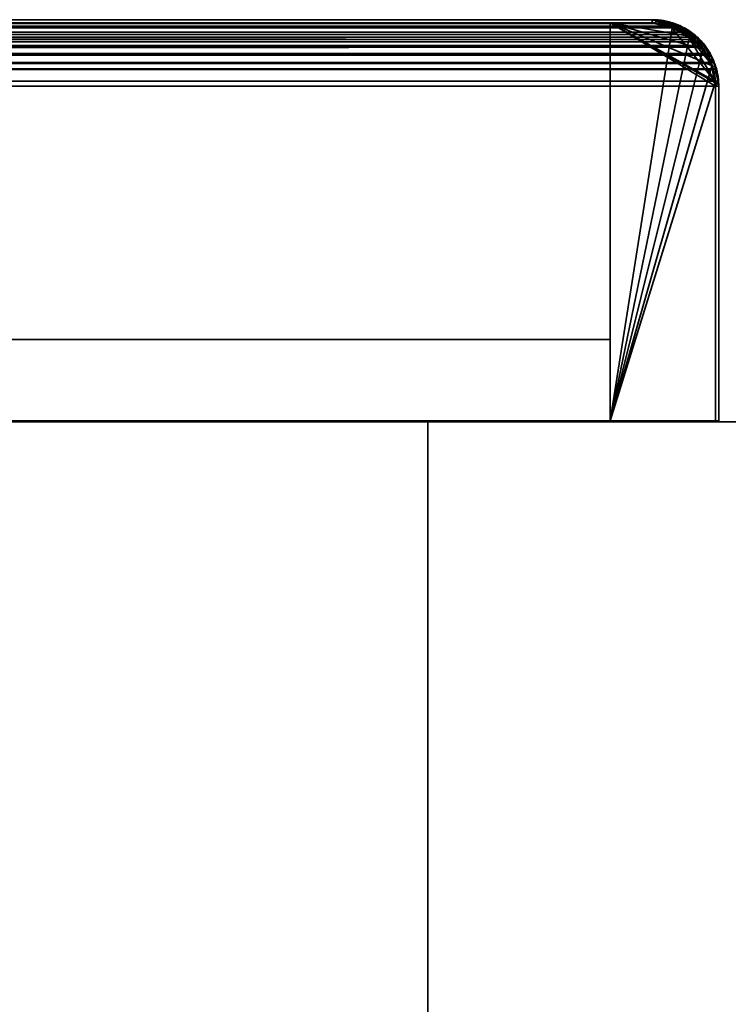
# Model space of a CAD drawing. Header units: millimetres. Extents: x -508 to 6708, y -115 to 193.
# Tile 1045 of 1056: x 3438 to 3472, y 147 to 193. Entities that reach past the tile are written whole.
import ezdxf

# ---------------------------------------------------------------- set-up
doc = ezdxf.new("R2010")
doc.units = ezdxf.units.MM
doc.layers.add('151', color=7, linetype='Continuous', true_color=0xffffff)

# ---------------------------------------------------------------- blocks, each defined once
blk = doc.blocks.new('UG_SURFACE_003')
at = {"layer": '151', "color": 252, "linetype": 'Continuous', "lineweight": 35}
for points in [[(2392.5, 174.4, 2215.25), (3607.5, 174.4, 2215.25), (3457.5, 174.4, 2065.25), (2542.5, 174.4, 2065.25)], [(3607.5, -10, 2215.25), (3607.5, 174.4, 2215.25), (2392.5, 174.4, 2215.25), (2392.5, -10, 2215.25)], [(2542.5, -10, 2065.25), (2542.5, 174.4, 2065.25), (3457.5, 174.4, 2065.25), (3457.5, -10, 2065.25)], [(3457.5, -10, -7.75), (3457.5, 174.4, -7.75), (3607.5, 174.4, -7.75), (3607.5, -10, -7.75)], [(3457.5, -10, 2065.25), (3457.5, 174.4, 2065.25), (3457.5, 174.4, -7.75), (3457.5, -10, -7.75)], [(3607.5, 174.4, 2215.25), (3607.5, 174.4, -7.75), (3457.5, 174.4, -7.75), (3457.5, 174.4, 2065.25)]]:
    blk.add_3dface(points, dxfattribs=at)
blk = doc.blocks.new('UG_SURFACE_244')
at = {"layer": '151', "color": 7, "linetype": 'Continuous', "lineweight": 35}
for points in [[(2530.12, 192.878, 2077.13), (3469.88, 192.864, 2077.13), (3469.208, 193.267, 2076.458)], [(2530.422, 193.108, 2076.828), (2530.12, 192.878, 2077.13), (3469.208, 193.267, 2076.458)], [(2530.422, 193.108, 2076.828), (3469.208, 193.267, 2076.458), (3469.057, 193.293, 2076.308)], [(3469.057, 193.293, 2076.308), (2530.95, 193.234, 2076.3), (2530.422, 193.108, 2076.828)], [(2530.752, 193.037, 2076.499), (2531.85, 193.3, 2075.4), (3468.15, 193.3, 2075.4)], [(3468.15, 193.3, 2075.4), (3469.157, 193.126, 2076.407), (2530.752, 193.037, 2076.499)], [(2530.95, 193.234, 2076.3), (3469.057, 193.293, 2076.308), (3468.15, 193.45, 2075.4)], [(3468.15, 193.45, 2075.4), (2531.85, 193.45, 2075.4), (2530.95, 193.234, 2076.3)], [(3468.15, 193.45, 2075.4), (3414.15, 193.45, 2021.4), (2585.85, 193.45, 2021.4), (2531.85, 193.45, 2075.4)], [(3468.15, 193.3, 2075.4), (2531.85, 193.3, 2075.4), (2585.85, 193.3, 2021.4), (3414.15, 193.3, 2021.4)], [(3468.15, 193.3, 2075.4), (3414.15, 193.3, 2021.4), (3414.15, 193.45, 2021.4), (3468.15, 193.45, 2075.4)], [(3469.157, 193.126, 2076.407), (3468.15, 193.3, 2075.4), (3468.15, 193.45, 2075.4), (3469.057, 193.293, 2076.308)], [(3469.057, 193.293, 2076.308), (3469.208, 193.267, 2076.458), (3469.157, 193.126, 2076.407)], [(3469.25, 193.07, 2076.5), (3469.157, 193.126, 2076.407), (3469.208, 193.267, 2076.458)], [(3469.208, 193.267, 2076.458), (3469.88, 192.864, 2077.13), (3470.17, 192.518, 2077.42), (3469.25, 193.07, 2076.5)], [(3469.88, 192.864, 2077.13), (2530.12, 192.878, 2077.13), (2529.529, 192.43, 2077.721)], [(2529.529, 192.43, 2077.721), (3470.272, 192.628, 2077.522), (3469.88, 192.864, 2077.13)], [(3470.262, 192.403, 2077.512), (2529.735, 192.4, 2077.515), (2530.49, 192.974, 2076.76)], [(3470.17, 192.518, 2077.42), (2530.49, 192.974, 2076.76), (2530.752, 193.037, 2076.499)], [(3470.17, 192.518, 2077.42), (3470.262, 192.403, 2077.512), (2530.49, 192.974, 2076.76)], [(3469.157, 193.126, 2076.407), (3469.25, 193.07, 2076.5), (2530.752, 193.037, 2076.499)], [(2530.752, 193.037, 2076.499), (3469.25, 193.07, 2076.5), (3470.17, 192.518, 2077.42)], [(3469.88, 192.864, 2077.13), (3470.272, 192.628, 2077.522), (3470.17, 192.518, 2077.42)], [(3470.587, 192.233, 2077.837), (2529.407, 192.249, 2077.843), (2529.011, 191.664, 2078.239)], [(2529.011, 191.664, 2078.239), (3470.894, 191.847, 2078.144), (3470.587, 192.233, 2077.837)], [(2529.146, 191.599, 2078.104), (2529.64, 192.329, 2077.61), (3470.763, 191.773, 2078.013)], [(2529.529, 192.43, 2077.721), (2529.407, 192.249, 2077.843), (3470.587, 192.233, 2077.837)], [(2529.529, 192.43, 2077.721), (3470.587, 192.233, 2077.837), (3470.272, 192.628, 2077.522)], [(3470.763, 191.773, 2078.013), (2529.64, 192.329, 2077.61), (2529.735, 192.4, 2077.515)], [(2529.735, 192.4, 2077.515), (3470.262, 192.403, 2077.512), (3470.763, 191.773, 2078.013)], [(3470.262, 192.403, 2077.512), (3470.17, 192.518, 2077.42), (3470.272, 192.628, 2077.522), (3470.587, 192.233, 2077.837)], [(3470.587, 192.233, 2077.837), (3470.894, 191.847, 2078.144), (3470.763, 191.773, 2078.013), (3470.262, 192.403, 2077.512)], [(2528.933, 191.429, 2078.317), (3471.067, 191.425, 2078.317), (3470.894, 191.847, 2078.144)], [(2529.011, 191.664, 2078.239), (2528.933, 191.429, 2078.317), (3470.894, 191.847, 2078.144)], [(3470.763, 191.773, 2078.013), (2529.077, 191.391, 2078.173), (2529.146, 191.599, 2078.104)], [(3470.763, 191.773, 2078.013), (3470.922, 191.387, 2078.172), (2529.077, 191.391, 2078.173)], [(3470.922, 191.387, 2078.172), (3470.763, 191.773, 2078.013), (3470.894, 191.847, 2078.144), (3471.067, 191.425, 2078.317)], [(3471.067, 191.425, 2078.317), (2528.933, 191.429, 2078.317), (2528.758, 190.9, 2078.492)], [(2528.758, 190.9, 2078.492), (3471.19, 191.124, 2078.44), (3471.067, 191.425, 2078.317)], [(2528.905, 190.871, 2078.345), (2529.077, 191.391, 2078.173), (3470.922, 191.387, 2078.172)], [(3470.922, 191.387, 2078.172), (3471.045, 191.085, 2078.295), (2528.905, 190.871, 2078.345)], [(3471.067, 191.425, 2078.317), (3471.19, 191.124, 2078.44), (3471.045, 191.085, 2078.295), (3470.922, 191.387, 2078.172)], [(2528.758, 190.9, 2078.492), (2528.724, 190.548, 2078.526), (3471.267, 190.544, 2078.517)], [(2528.758, 190.9, 2078.492), (3471.267, 190.544, 2078.517), (3471.19, 191.124, 2078.44)], [(3471.15, 190.3, 2078.4), (2528.85, 190.3, 2078.4), (2528.905, 190.871, 2078.345)], [(3471.045, 191.085, 2078.295), (3471.15, 190.3, 2078.4), (2528.905, 190.871, 2078.345)], [(3471.15, 190.3, 2078.4), (3471.045, 191.085, 2078.295), (3471.19, 191.124, 2078.44), (3471.267, 190.544, 2078.517)], [(3471.267, 190.544, 2078.517), (2528.724, 190.548, 2078.526), (2528.7, 190.3, 2078.55)], [(2528.7, 190.3, 2078.55), (3471.3, 190.3, 2078.55), (3471.267, 190.544, 2078.517)], [(3471.267, 190.544, 2078.517), (3471.3, 190.3, 2078.55), (3471.15, 190.3, 2078.4)], [(2528.7, 190.3, 2078.55), (2528.7, 174.45, 2078.55), (3471.3, 174.45, 2078.55), (3471.3, 190.3, 2078.55)], [(3471.15, 190.3, 2078.4), (3471.15, 174.45, 2078.4), (2528.85, 174.45, 2078.4), (2528.85, 190.3, 2078.4)], [(3471.3, 190.3, 2078.55), (3471.3, 174.45, 2078.55), (3471.15, 174.45, 2078.4), (3471.15, 190.3, 2078.4)], [(3471.15, 174.45, 2078.4), (3471.3, 174.45, 2078.55), (2528.7, 174.45, 2078.55), (2528.85, 174.45, 2078.4)]]:
    blk.add_3dface(points, dxfattribs=at)
blk = doc.blocks.new('UG_SURFACE_246')
at = {"layer": '151', "color": 14, "linetype": 'Continuous', "lineweight": 35}
for points in [[(2530.49, 192.974, 2076.76), (3469.157, 193.126, 2076.407), (3469.014, 193.151, 2076.264)], [(3469.014, 193.151, 2076.264), (2530.993, 193.095, 2076.257), (2530.49, 192.974, 2076.76)], [(2530.993, 193.095, 2076.257), (3469.014, 193.151, 2076.264), (3468.15, 193.3, 2075.4)], [(3468.15, 193.3, 2075.4), (2531.85, 193.3, 2075.4), (2530.993, 193.095, 2076.257)], [(3468.15, 193.3, 2075.4), (3466.15, 193.3, 2073.4), (2533.85, 193.3, 2073.4), (2531.85, 193.3, 2075.4)], [(3466.15, 174.45, 2073.4), (2533.85, 174.45, 2073.4), (2533.85, 193.3, 2073.4), (3466.15, 193.3, 2073.4)], [(3471.119, 190.533, 2078.369), (3466.15, 193.3, 2073.4), (3468.15, 193.3, 2075.4), (3469.014, 193.151, 2076.264)], [(3466.15, 193.3, 2073.4), (3471.119, 190.533, 2078.369), (3471.15, 190.3, 2078.4)], [(3471.15, 190.3, 2078.4), (3471.15, 174.45, 2078.4), (3466.15, 174.45, 2073.4), (3466.15, 193.3, 2073.4)], [(3469.014, 193.151, 2076.264), (3469.157, 193.126, 2076.407), (3469.798, 192.741, 2077.048), (3471.119, 190.533, 2078.369)], [(3469.798, 192.741, 2077.048), (2530.202, 192.755, 2077.048), (2529.64, 192.329, 2077.61)], [(2529.64, 192.329, 2077.61), (3470.17, 192.518, 2077.42), (3469.798, 192.741, 2077.048)], [(2530.202, 192.755, 2077.048), (3469.798, 192.741, 2077.048), (3469.157, 193.126, 2076.407)], [(2530.49, 192.974, 2076.76), (2530.202, 192.755, 2077.048), (3469.157, 193.126, 2076.407)], [(3469.798, 192.741, 2077.048), (3470.17, 192.518, 2077.42), (3470.471, 192.141, 2077.721)], [(3470.471, 192.141, 2077.721), (3470.763, 191.773, 2078.013), (3470.928, 191.371, 2078.178), (3469.798, 192.741, 2077.048)], [(3470.928, 191.371, 2078.178), (3471.045, 191.085, 2078.295), (3471.119, 190.533, 2078.369), (3469.798, 192.741, 2077.048)], [(2529.64, 192.329, 2077.61), (2529.523, 192.157, 2077.727), (3470.471, 192.141, 2077.721)], [(2529.64, 192.329, 2077.61), (3470.471, 192.141, 2077.721), (3470.17, 192.518, 2077.42)], [(2529.072, 191.375, 2078.178), (3470.928, 191.371, 2078.178), (3470.763, 191.773, 2078.013)], [(2529.146, 191.599, 2078.104), (2529.072, 191.375, 2078.178), (3470.763, 191.773, 2078.013)], [(3470.471, 192.141, 2077.721), (2529.523, 192.157, 2077.727), (2529.146, 191.599, 2078.104)], [(2529.146, 191.599, 2078.104), (3470.763, 191.773, 2078.013), (3470.471, 192.141, 2077.721)], [(3470.928, 191.371, 2078.178), (2529.072, 191.375, 2078.178), (2528.905, 190.871, 2078.345)], [(2528.905, 190.871, 2078.345), (3471.045, 191.085, 2078.295), (3470.928, 191.371, 2078.178)], [(2528.905, 190.871, 2078.345), (2528.873, 190.536, 2078.377), (3471.119, 190.533, 2078.369)], [(2528.905, 190.871, 2078.345), (3471.119, 190.533, 2078.369), (3471.045, 191.085, 2078.295)], [(3471.119, 190.533, 2078.369), (2528.873, 190.536, 2078.377), (2528.85, 190.3, 2078.4)], [(2528.85, 190.3, 2078.4), (3471.15, 190.3, 2078.4), (3471.119, 190.533, 2078.369)], [(2528.85, 190.3, 2078.4), (2528.85, 174.45, 2078.4), (3471.15, 174.45, 2078.4), (3471.15, 190.3, 2078.4)], [(3466.15, 174.45, 2073.4), (3471.15, 174.45, 2078.4), (2528.85, 174.45, 2078.4), (2533.85, 174.45, 2073.4)]]:
    blk.add_3dface(points, dxfattribs=at)
blk = doc.blocks.new('UG_SURFACE_247')
at = {"layer": '151', "color": 41, "linetype": 'Continuous', "lineweight": 35}
for points in [[(2533.85, 193.3, 2073.4), (2533.85, 178.3, 2073.4), (3466.15, 178.3, 2073.4), (3466.15, 193.3, 2073.4)], [(3466.15, 193.3, 2073.4), (3416.15, 193.3, 2023.4), (2583.85, 193.3, 2023.4), (2533.85, 193.3, 2073.4)], [(3416.15, 193.3, 2023.4), (3466.15, 193.3, 2073.4), (3466.15, 178.3, 2073.4), (3416.15, 178.3, 2023.4)], [(3416.15, 178.3, 2023.4), (3466.15, 178.3, 2073.4), (2533.85, 178.3, 2073.4), (2583.85, 178.3, 2023.4)]]:
    blk.add_3dface(points, dxfattribs=at)
blk = doc.blocks.new('UG_SURFACE_249')
at = {"layer": '151', "color": 7, "linetype": 'Continuous', "lineweight": 35}
for points in [[(3412.992, 193.221, -4.75), (3412.951, 193.213, -4.75), (3411.949, 192.466, 2019.199)], [(3411.949, 192.466, 2019.199), (3412.639, 193.064, 2019.889), (3412.992, 193.221, -4.75)], [(3412.951, 193.213, -4.75), (3412.364, 192.822, -4.75), (3411.949, 192.466, 2019.199)], [(3412.97, 193.055, -4.75), (3412.448, 192.704, -4.75), (3412.364, 192.822, -4.75), (3412.951, 193.213, -4.75)], [(3412.639, 193.064, 2019.889), (3413, 193.156, 2020.25), (3412.992, 193.221, -4.75)], [(3413, 193.156, 2020.25), (3412.639, 193.064, 2019.889), (3412.79, 192.974, 2020.04), (3413.052, 193.037, 2020.302)], [(3413.049, 193.072, -4.75), (3412.97, 193.055, -4.75), (3412.951, 193.213, -4.75), (3412.992, 193.221, -4.75)], [(3412.992, 193.221, -4.75), (3413.204, 193.263, -4.75), (3413.251, 193.114, -4.75), (3413.049, 193.072, -4.75)], [(3413.204, 193.263, -4.75), (3412.992, 193.221, -4.75), (3413, 193.156, 2020.25)], [(3413.052, 193.037, 2020.302), (3414.15, 193.3, 2021.4), (3414.15, 193.45, 2021.4), (3413, 193.156, 2020.25)], [(3414.15, 193.45, -4.75), (3413.204, 193.263, -4.75), (3413, 193.156, 2020.25)], [(3413, 193.156, 2020.25), (3414.15, 193.45, 2021.4), (3414.15, 193.45, -4.75)], [(3413.251, 193.114, -4.75), (3414.15, 193.3, 2021.4), (3413.052, 193.037, 2020.302)], [(3414.15, 193.3, -4.75), (3413.251, 193.114, -4.75), (3413.204, 193.263, -4.75), (3414.15, 193.45, -4.75)], [(3413.251, 193.114, -4.75), (3414.15, 193.3, -4.75), (3414.15, 193.3, 2021.4)], [(3468.15, 193.45, 2075.4), (3468.15, 193.45, -4.75), (3414.15, 193.45, -4.75), (3414.15, 193.45, 2021.4)], [(3414.15, 193.45, -4.75), (3468.15, 193.45, -4.75), (3468.15, 193.3, -4.75), (3414.15, 193.3, -4.75)], [(3468.15, 193.45, 2075.4), (3414.15, 193.45, 2021.4), (3414.15, 193.3, 2021.4), (3468.15, 193.3, 2075.4)], [(3468.15, 193.3, 2075.4), (3414.15, 193.3, 2021.4), (3414.15, 193.3, -4.75), (3468.15, 193.3, -4.75)], [(3468.313, 193.269, -4.75), (3468.15, 193.3, -4.75), (3468.15, 193.45, -4.75), (3468.322, 193.418, -4.75)], [(3468.15, 193.45, 2075.4), (3469.229, 193.246, -4.75), (3468.322, 193.418, -4.75)], [(3469.3, 193.233, -4.75), (3469.229, 193.246, -4.75), (3468.15, 193.45, 2075.4)], [(3468.15, 193.45, 2075.4), (3469.299, 193.148, 2076.549), (3469.3, 193.233, -4.75)], [(3468.322, 193.418, -4.75), (3468.15, 193.45, -4.75), (3468.15, 193.45, 2075.4)], [(3469.299, 193.148, 2076.549), (3468.15, 193.45, 2075.4), (3468.15, 193.3, 2075.4), (3469.248, 193.037, 2076.498)], [(3468.313, 193.269, -4.75), (3469.248, 193.037, 2076.498), (3468.15, 193.3, 2075.4)], [(3468.15, 193.3, 2075.4), (3468.15, 193.3, -4.75), (3468.313, 193.269, -4.75)], [(3469.177, 193.103, -4.75), (3468.313, 193.269, -4.75), (3468.322, 193.418, -4.75), (3469.229, 193.246, -4.75)], [(3469.248, 193.037, 2076.498), (3468.313, 193.269, -4.75), (3469.177, 193.103, -4.75)], [(3469.246, 193.09, -4.75), (3469.177, 193.103, -4.75), (3469.229, 193.246, -4.75), (3469.3, 193.233, -4.75)], [(3469.252, 193.086, -4.75), (3469.246, 193.09, -4.75), (3469.3, 193.233, -4.75), (3469.308, 193.227, -4.75)], [(3469.248, 193.037, 2076.498), (3469.51, 192.974, 2076.76), (3469.7, 193.042, 2076.95), (3469.299, 193.148, 2076.549)], [(3469.308, 193.227, -4.75), (3470.035, 192.751, -4.75), (3469.945, 192.634, -4.75), (3469.252, 193.086, -4.75)], [(3469.299, 193.148, 2076.549), (3469.308, 193.227, -4.75), (3469.3, 193.233, -4.75)], [(3470.035, 192.751, -4.75), (3469.308, 193.227, -4.75), (3469.299, 193.148, 2076.549)], [(3470.377, 192.527, -4.75), (3470.035, 192.751, -4.75), (3469.299, 193.148, 2076.549)], [(3469.299, 193.148, 2076.549), (3469.7, 193.042, 2076.95), (3470.377, 192.527, -4.75)], [(3411.923, 192.527, -4.75), (3412.364, 192.822, -4.75), (3412.448, 192.704, -4.75), (3412.029, 192.421, -4.75)], [(3412.364, 192.822, -4.75), (3411.923, 192.527, -4.75), (3411.949, 192.466, 2019.199)], [(3412.036, 192.402, 2019.286), (3412.79, 192.974, 2020.04), (3412.639, 193.064, 2019.889), (3411.949, 192.466, 2019.199)], [(3412.79, 192.974, 2020.04), (3412.029, 192.421, -4.75), (3412.448, 192.704, -4.75)], [(3412.79, 192.974, 2020.04), (3412.036, 192.402, 2019.286), (3412.029, 192.421, -4.75)], [(3412.448, 192.704, -4.75), (3412.97, 193.055, -4.75), (3413.052, 193.037, 2020.302)], [(3412.448, 192.704, -4.75), (3413.052, 193.037, 2020.302), (3412.79, 192.974, 2020.04)], [(3412.97, 193.055, -4.75), (3413.049, 193.072, -4.75), (3413.052, 193.037, 2020.302)], [(3413.052, 193.037, 2020.302), (3413.049, 193.072, -4.75), (3413.251, 193.114, -4.75)], [(3469.248, 193.037, 2076.498), (3469.177, 193.103, -4.75), (3469.246, 193.09, -4.75)], [(3469.246, 193.09, -4.75), (3469.252, 193.086, -4.75), (3469.248, 193.037, 2076.498)], [(3469.248, 193.037, 2076.498), (3469.252, 193.086, -4.75), (3469.945, 192.634, -4.75)], [(3469.945, 192.634, -4.75), (3469.51, 192.974, 2076.76), (3469.248, 193.037, 2076.498)], [(3470.34, 192.448, 2077.59), (3469.7, 193.042, 2076.95), (3469.51, 192.974, 2076.76), (3470.264, 192.402, 2077.514)], [(3469.945, 192.634, -4.75), (3470.264, 192.402, 2077.514), (3469.51, 192.974, 2076.76)], [(3469.7, 193.042, 2076.95), (3470.34, 192.448, 2077.59), (3470.377, 192.527, -4.75)], [(3470.271, 192.421, -4.75), (3469.945, 192.634, -4.75), (3470.035, 192.751, -4.75), (3470.377, 192.527, -4.75)], [(3411.923, 192.527, -4.75), (3411.699, 192.185, -4.75), (3411.24, 191.44, 2018.49)], [(3411.24, 191.44, 2018.49), (3411.628, 192.187, 2018.878), (3411.923, 192.527, -4.75)], [(3411.94, 192.329, 2019.19), (3411.364, 191.402, -4.75), (3411.816, 192.095, -4.75)], [(3411.94, 192.329, 2019.19), (3411.446, 191.599, 2018.696), (3411.364, 191.402, -4.75)], [(3411.446, 191.599, 2018.696), (3411.94, 192.329, 2019.19), (3411.949, 192.466, 2019.199), (3411.628, 192.187, 2018.878)], [(3411.628, 192.187, 2018.878), (3411.949, 192.466, 2019.199), (3411.923, 192.527, -4.75)], [(3412.029, 192.421, -4.75), (3411.816, 192.095, -4.75), (3411.699, 192.185, -4.75), (3411.923, 192.527, -4.75)], [(3411.816, 192.095, -4.75), (3412.029, 192.421, -4.75), (3412.036, 192.402, 2019.286)], [(3411.816, 192.095, -4.75), (3412.036, 192.402, 2019.286), (3411.94, 192.329, 2019.19)], [(3411.949, 192.466, 2019.199), (3411.94, 192.329, 2019.19), (3412.036, 192.402, 2019.286)], [(3469.945, 192.634, -4.75), (3470.271, 192.421, -4.75), (3470.264, 192.402, 2077.514)], [(3470.264, 192.402, 2077.514), (3470.36, 192.329, 2077.61), (3470.34, 192.448, 2077.59)], [(3470.264, 192.402, 2077.514), (3470.271, 192.421, -4.75), (3470.554, 192.002, -4.75)], [(3470.554, 192.002, -4.75), (3470.36, 192.329, 2077.61), (3470.264, 192.402, 2077.514)], [(3470.377, 192.527, -4.75), (3470.671, 192.086, -4.75), (3470.554, 192.002, -4.75), (3470.271, 192.421, -4.75)], [(3470.671, 192.086, -4.75), (3470.377, 192.527, -4.75), (3470.34, 192.448, 2077.59)], [(3470.34, 192.448, 2077.59), (3470.769, 192.05, 2078.019), (3470.671, 192.086, -4.75)], [(3470.769, 192.05, 2078.019), (3470.34, 192.448, 2077.59), (3470.36, 192.329, 2077.61), (3470.854, 191.599, 2078.104)], [(3470.906, 191.48, -4.75), (3470.854, 191.599, 2078.104), (3470.36, 192.329, 2077.61)], [(3470.36, 192.329, 2077.61), (3470.554, 192.002, -4.75), (3470.906, 191.48, -4.75)], [(3411.223, 191.458, -4.75), (3411.699, 192.185, -4.75), (3411.816, 192.095, -4.75), (3411.364, 191.402, -4.75)], [(3411.699, 192.185, -4.75), (3411.223, 191.458, -4.75), (3411.24, 191.44, 2018.49)], [(3411.628, 192.187, 2018.878), (3411.24, 191.44, 2018.49), (3411.446, 191.599, 2018.696)], [(3470.906, 191.48, -4.75), (3470.554, 192.002, -4.75), (3470.671, 192.086, -4.75), (3471.063, 191.499, -4.75)], [(3471.063, 191.499, -4.75), (3470.671, 192.086, -4.75), (3470.769, 192.05, 2078.019)], [(3471.071, 191.458, -4.75), (3471.063, 191.499, -4.75), (3470.769, 192.05, 2078.019)], [(3470.769, 192.05, 2078.019), (3471.05, 191.433, 2078.3), (3471.071, 191.458, -4.75)], [(3470.854, 191.599, 2078.104), (3471.05, 191.433, 2078.3), (3470.769, 192.05, 2078.019)], [(3411.223, 191.458, -4.75), (3411.217, 191.45, -4.75), (3411, 190.3, 2018.25)], [(3411, 190.3, 2018.25), (3411.156, 191.279, 2018.406), (3411.223, 191.458, -4.75)], [(3411, 190.3, 2018.25), (3411.217, 191.45, -4.75), (3411.204, 191.379, -4.75)], [(3411, 190.3, 2018.25), (3411.204, 191.379, -4.75), (3411.032, 190.472, -4.75)], [(3411.15, 190.3, 2018.4), (3411.205, 190.871, 2018.455), (3411.156, 191.279, 2018.406), (3411, 190.3, 2018.25)], [(3411.347, 191.327, -4.75), (3411.181, 190.463, -4.75), (3411.032, 190.472, -4.75), (3411.204, 191.379, -4.75)], [(3411.156, 191.279, 2018.406), (3411.24, 191.44, 2018.49), (3411.223, 191.458, -4.75)], [(3411.24, 191.44, 2018.49), (3411.156, 191.279, 2018.406), (3411.205, 190.871, 2018.455), (3411.378, 191.393, 2018.628)], [(3411.181, 190.463, -4.75), (3411.378, 191.393, 2018.628), (3411.205, 190.871, 2018.455)], [(3411.181, 190.463, -4.75), (3411.347, 191.327, -4.75), (3411.378, 191.393, 2018.628)], [(3411.36, 191.396, -4.75), (3411.347, 191.327, -4.75), (3411.204, 191.379, -4.75), (3411.217, 191.45, -4.75)], [(3411.364, 191.402, -4.75), (3411.36, 191.396, -4.75), (3411.217, 191.45, -4.75), (3411.223, 191.458, -4.75)], [(3411.378, 191.393, 2018.628), (3411.446, 191.599, 2018.696), (3411.24, 191.44, 2018.49)], [(3411.347, 191.327, -4.75), (3411.36, 191.396, -4.75), (3411.378, 191.393, 2018.628)], [(3411.36, 191.396, -4.75), (3411.364, 191.402, -4.75), (3411.378, 191.393, 2018.628)], [(3411.446, 191.599, 2018.696), (3411.378, 191.393, 2018.628), (3411.364, 191.402, -4.75)], [(3470.906, 191.48, -4.75), (3470.922, 191.393, 2078.172), (3470.854, 191.599, 2078.104)], [(3471.05, 191.433, 2078.3), (3470.854, 191.599, 2078.104), (3470.922, 191.393, 2078.172)], [(3470.922, 191.401, -4.75), (3470.906, 191.48, -4.75), (3471.063, 191.499, -4.75), (3471.071, 191.458, -4.75)], [(3470.906, 191.48, -4.75), (3470.922, 191.401, -4.75), (3470.922, 191.393, 2078.172)], [(3471.071, 191.458, -4.75), (3471.113, 191.246, -4.75), (3470.964, 191.199, -4.75), (3470.922, 191.401, -4.75)], [(3470.922, 191.393, 2078.172), (3471.095, 190.871, 2078.345), (3471.191, 191.121, 2078.441), (3471.05, 191.433, 2078.3)], [(3470.922, 191.393, 2078.172), (3470.922, 191.401, -4.75), (3470.964, 191.199, -4.75)], [(3470.964, 191.199, -4.75), (3471.095, 190.871, 2078.345), (3470.922, 191.393, 2078.172)], [(3471.113, 191.246, -4.75), (3471.071, 191.458, -4.75), (3471.05, 191.433, 2078.3)], [(3471.05, 191.433, 2078.3), (3471.191, 191.121, 2078.441), (3471.113, 191.246, -4.75)], [(3411.205, 190.871, 2018.455), (3411.15, 190.3, -4.75), (3411.181, 190.463, -4.75)], [(3411.205, 190.871, 2018.455), (3411.15, 190.3, 2018.4), (3411.15, 190.3, -4.75)], [(3471.15, 190.3, -4.75), (3470.964, 191.199, -4.75), (3471.113, 191.246, -4.75), (3471.3, 190.3, -4.75)], [(3470.964, 191.199, -4.75), (3471.15, 190.3, 2078.4), (3471.095, 190.871, 2078.345)], [(3470.964, 191.199, -4.75), (3471.15, 190.3, -4.75), (3471.15, 190.3, 2078.4)], [(3471.3, 190.3, 2078.55), (3471.191, 191.121, 2078.441), (3471.095, 190.871, 2078.345), (3471.15, 190.3, 2078.4)], [(3471.3, 190.3, -4.75), (3471.113, 191.246, -4.75), (3471.191, 191.121, 2078.441)], [(3471.191, 191.121, 2078.441), (3471.3, 190.3, 2078.55), (3471.3, 190.3, -4.75)], [(3411.181, 190.463, -4.75), (3411.15, 190.3, -4.75), (3411, 190.3, -4.75), (3411.032, 190.472, -4.75)], [(3411.032, 190.472, -4.75), (3411, 190.3, -4.75), (3411, 190.3, 2018.25)], [(3411, 190.3, 2018.25), (3411, 152.3, 2018.25), (3411.15, 152.3, 2018.4), (3411.15, 190.3, 2018.4)], [(3411, 152.3, -4.75), (3411, 190.3, -4.75), (3411.15, 190.3, -4.75), (3411.15, 152.3, -4.75)], [(3411, 152.3, 2018.25), (3411, 190.3, 2018.25), (3411, 190.3, -4.75), (3411, 152.3, -4.75)], [(3411.15, 152.3, -4.75), (3411.15, 190.3, -4.75), (3411.15, 190.3, 2018.4), (3411.15, 152.3, 2018.4)], [(3471.3, 190.3, -4.75), (3471.3, 174.45, -4.75), (3471.15, 174.45, -4.75), (3471.15, 190.3, -4.75)], [(3471.15, 190.3, -4.75), (3471.15, 174.45, -4.75), (3471.15, 174.45, 2078.4), (3471.15, 190.3, 2078.4)], [(3471.15, 190.3, 2078.4), (3471.15, 174.45, 2078.4), (3471.3, 174.45, 2078.55), (3471.3, 190.3, 2078.55)], [(3471.3, 190.3, 2078.55), (3471.3, 174.45, 2078.55), (3471.3, 174.45, -4.75), (3471.3, 190.3, -4.75)], [(3471.15, 174.45, 2078.4), (3471.15, 174.45, -4.75), (3471.3, 174.45, -4.75), (3471.3, 174.45, 2078.55)], [(3411, 152.3, 2018.25), (3411, 152.3, -4.75), (3411.15, 152.3, -4.75), (3411.15, 152.3, 2018.4)]]:
    blk.add_3dface(points, dxfattribs=at)
blk = doc.blocks.new('UG_SURFACE_250')
at = {"layer": '151', "color": 41, "linetype": 'Continuous', "lineweight": 35}
for points in [[(3416.15, 178.3, 2023.4), (3416.15, 193.3, 2023.4), (3416.15, 193.3, -4.75), (3416.15, 178.3, -4.75)], [(3466.15, 193.3, 2073.4), (3466.15, 193.3, -4.75), (3416.15, 193.3, -4.75), (3416.15, 193.3, 2023.4)], [(3466.15, 178.3, -4.75), (3416.15, 178.3, -4.75), (3416.15, 193.3, -4.75), (3466.15, 193.3, -4.75)], [(3416.15, 178.3, 2023.4), (3466.15, 178.3, 2073.4), (3466.15, 193.3, 2073.4), (3416.15, 193.3, 2023.4)], [(3466.15, 193.3, 2073.4), (3466.15, 178.3, 2073.4), (3466.15, 178.3, -4.75), (3466.15, 193.3, -4.75)], [(3416.15, 178.3, 2023.4), (3416.15, 178.3, -4.75), (3466.15, 178.3, -4.75), (3466.15, 178.3, 2073.4)]]:
    blk.add_3dface(points, dxfattribs=at)
blk = doc.blocks.new('UG_SURFACE_251')
at = {"layer": '151', "color": 14, "linetype": 'Continuous', "lineweight": 35}
for points in [[(3468.15, 193.3, 2075.4), (3468.15, 193.3, -4.75), (3466.15, 193.3, -4.75), (3466.15, 193.3, 2073.4)], [(3466.15, 174.45, -4.75), (3466.15, 174.45, 2073.4), (3466.15, 193.3, 2073.4), (3466.15, 193.3, -4.75)], [(3469.904, 192.667, -4.75), (3466.15, 193.3, -4.75), (3468.15, 193.3, -4.75), (3469.099, 193.111, -4.75)], [(3466.15, 193.3, -4.75), (3471.114, 190.481, -4.75), (3471.15, 190.3, -4.75)], [(3466.15, 193.3, -4.75), (3470.957, 191.273, -4.75), (3471.114, 190.481, -4.75)], [(3469.904, 192.667, -4.75), (3470.271, 192.421, -4.75), (3470.517, 192.054, -4.75), (3466.15, 193.3, -4.75)], [(3470.517, 192.054, -4.75), (3470.922, 191.448, -4.75), (3470.957, 191.273, -4.75), (3466.15, 193.3, -4.75)], [(3471.15, 190.3, -4.75), (3471.15, 174.45, -4.75), (3466.15, 174.45, -4.75), (3466.15, 193.3, -4.75)], [(3469.093, 193.052, 2076.343), (3468.15, 193.3, 2075.4), (3466.15, 193.3, 2073.4), (3466.15, 174.45, 2073.4)], [(3469.099, 193.111, -4.75), (3468.15, 193.3, -4.75), (3468.15, 193.3, 2075.4)], [(3468.15, 193.3, 2075.4), (3469.093, 193.052, 2076.343), (3469.099, 193.111, -4.75)], [(3466.15, 174.45, 2073.4), (3469.906, 192.652, 2077.156), (3469.626, 192.912, 2076.876), (3469.093, 193.052, 2076.343)], [(3469.298, 193.072, -4.75), (3469.099, 193.111, -4.75), (3469.093, 193.052, 2076.343)], [(3469.904, 192.667, -4.75), (3469.298, 193.072, -4.75), (3469.093, 193.052, 2076.343)], [(3469.093, 193.052, 2076.343), (3469.626, 192.912, 2076.876), (3469.904, 192.667, -4.75)], [(3469.099, 193.111, -4.75), (3469.298, 193.072, -4.75), (3469.904, 192.667, -4.75)], [(3469.626, 192.912, 2076.876), (3469.906, 192.652, 2077.156), (3469.904, 192.667, -4.75)], [(3470.271, 192.421, -4.75), (3469.904, 192.667, -4.75), (3469.906, 192.652, 2077.156)], [(3470.548, 192.056, 2077.799), (3469.906, 192.652, 2077.156), (3466.15, 174.45, 2073.4)], [(3470.517, 192.054, -4.75), (3470.271, 192.421, -4.75), (3469.906, 192.652, 2077.156)], [(3469.906, 192.652, 2077.156), (3470.548, 192.056, 2077.799), (3470.517, 192.054, -4.75)], [(3470.965, 191.26, 2078.215), (3470.644, 191.967, 2077.894), (3470.548, 192.056, 2077.799), (3466.15, 174.45, 2073.4)], [(3470.922, 191.448, -4.75), (3470.517, 192.054, -4.75), (3470.548, 192.056, 2077.799)], [(3470.957, 191.273, -4.75), (3470.922, 191.448, -4.75), (3470.548, 192.056, 2077.799)], [(3470.548, 192.056, 2077.799), (3470.644, 191.967, 2077.894), (3470.957, 191.273, -4.75)], [(3470.644, 191.967, 2077.894), (3470.965, 191.26, 2078.215), (3470.957, 191.273, -4.75)], [(3471.114, 190.481, -4.75), (3470.957, 191.273, -4.75), (3470.965, 191.26, 2078.215)], [(3471.126, 190.482, 2078.376), (3471.046, 191.082, 2078.296), (3470.965, 191.26, 2078.215), (3466.15, 174.45, 2073.4)], [(3470.965, 191.26, 2078.215), (3471.046, 191.082, 2078.296), (3471.114, 190.481, -4.75)], [(3471.046, 191.082, 2078.296), (3471.126, 190.482, 2078.376), (3471.114, 190.481, -4.75)], [(3466.15, 174.45, 2073.4), (3471.15, 174.45, 2078.4), (3471.15, 190.3, 2078.4), (3471.126, 190.482, 2078.376)], [(3471.15, 190.3, -4.75), (3471.114, 190.481, -4.75), (3471.126, 190.482, 2078.376)], [(3471.126, 190.482, 2078.376), (3471.15, 190.3, 2078.4), (3471.15, 190.3, -4.75)], [(3471.15, 190.3, 2078.4), (3471.15, 174.45, 2078.4), (3471.15, 174.45, -4.75), (3471.15, 190.3, -4.75)], [(3466.15, 174.45, 2073.4), (3466.15, 174.45, -4.75), (3471.15, 174.45, -4.75), (3471.15, 174.45, 2078.4)]]:
    blk.add_3dface(points, dxfattribs=at)

msp = doc.modelspace()

# ---------------------------------------------------------------- linework, layer by layer
at = {"layer": '151', "color": 253, "linetype": 'Continuous', "lineweight": -3}
for p, q in [((2531.85, 193.45, 2075.4), (3468.15, 193.45, 2075.4)), ((2531.85, 193.3, 2075.4), (3468.15, 193.3, 2075.4)), ((2533.85, 193.3, 2073.4), (3466.15, 193.3, 2073.4)), ((2533.85, 193.3, 2073.4), (3466.15, 193.3, 2073.4)), ((3468.15, 193.45, -4.75), (3414.15, 193.45, -4.75)), ((3414.15, 193.45, 2021.4), (3468.15, 193.45, 2075.4)), ((3468.15, 193.45, 2075.4), (3414.15, 193.45, 2021.4)), ((3468.15, 193.3, 2075.4), (3414.15, 193.3, 2021.4)), ((3468.15, 193.3, -4.75), (3414.15, 193.3, -4.75)), ((3414.15, 193.3, 2021.4), (3468.15, 193.3, 2075.4)), ((3416.15, 193.3, 2023.4), (3466.15, 193.3, 2073.4)), ((3466.15, 193.3, 2073.4), (3416.15, 193.3, 2023.4)), ((3416.15, 193.3, -4.75), (3466.15, 193.3, -4.75)), ((3466.15, 193.3, 2073.4), (3468.15, 193.3, 2075.4)), ((3468.15, 193.3, 2075.4), (3466.15, 193.3, 2073.4)), ((3466.15, 193.3, -4.75), (3466.15, 174.45, -4.75)), ((3466.15, 193.3, 2073.4), (3466.15, 193.3, -4.75)), ((3466.15, 178.3, -4.75), (3466.15, 193.3, -4.75)), ((3466.15, 193.3, 2073.4), (3466.15, 174.45, 2073.4)), ((3466.15, 193.3, -4.75), (3468.15, 193.3, -4.75)), ((3466.15, 178.3, 2073.4), (3466.15, 193.3, 2073.4)), ((3466.15, 193.3, 2073.4), (3466.15, 174.45, 2073.4)), ((3466.15, 178.3, 2073.4), (3466.15, 193.3, 2073.4)), ((3466.15, 193.3, 2073.4), (3466.15, 193.3, -4.75)), ((3468.15, 193.45, 2075.4), (3468.15, 193.45, -4.75)), ((3468.15, 193.3, 2075.4), (3468.15, 193.3, -4.75)), ((2528.7, 190.3, 2078.55), (3471.3, 190.3, 2078.55)), ((2528.85, 190.3, 2078.4), (3471.15, 190.3, 2078.4)), ((2528.85, 190.3, 2078.4), (3471.15, 190.3, 2078.4)), ((3471.15, 174.45, 2078.4), (3471.15, 190.3, 2078.4)), ((3471.15, 174.45, 2078.4), (3471.15, 190.3, 2078.4)), ((3471.15, 174.45, -4.75), (3471.15, 190.3, -4.75)), ((3471.15, 174.45, 2078.4), (3471.15, 190.3, 2078.4)), ((3471.15, 174.45, 2078.4), (3471.15, 190.3, 2078.4)), ((3471.15, 190.3, 2078.4), (3471.15, 190.3, -4.75)), ((3471.15, 190.3, 2078.4), (3471.15, 190.3, -4.75)), ((3471.15, 174.45, -4.75), (3471.15, 190.3, -4.75)), ((3471.3, 174.45, 2078.55), (3471.3, 190.3, 2078.55)), ((3471.3, 174.45, 2078.55), (3471.3, 190.3, 2078.55)), ((3471.3, 190.3, 2078.55), (3471.3, 190.3, -4.75)), ((3471.3, 174.45, -4.75), (3471.3, 190.3, -4.75)), ((2533.85, 178.3, 2073.4), (3466.15, 178.3, 2073.4)), ((3466.15, 178.3, -4.75), (3416.15, 178.3, -4.75)), ((3466.15, 178.3, 2073.4), (3416.15, 178.3, 2023.4)), ((3416.15, 178.3, 2023.4), (3466.15, 178.3, 2073.4)), ((3466.15, 178.3, 2073.4), (3466.15, 178.3, -4.75)), ((2392.5, 174.4, 2215.25), (3607.5, 174.4, 2215.25)), ((2528.7, 174.45, 2078.55), (3471.3, 174.45, 2078.55)), ((2528.85, 174.45, 2078.4), (3471.15, 174.45, 2078.4)), ((2528.85, 174.45, 2078.4), (3471.15, 174.45, 2078.4)), ((2533.85, 174.45, 2073.4), (3466.15, 174.45, 2073.4)), ((3457.5, 174.4, 2065.25), (2542.5, 174.4, 2065.25)), ((3457.5, -10, 2065.25), (3457.5, 174.4, 2065.25)), ((3457.5, 174.4, -7.75), (3457.5, 174.4, 2065.25)), ((3457.5, 174.4, -7.75), (3607.5, 174.4, -7.75)), ((3457.5, 174.4, -7.75), (3457.5, -10, -7.75)), ((3471.15, 174.45, 2078.4), (3466.15, 174.45, 2073.4)), ((3471.15, 174.45, -4.75), (3466.15, 174.45, -4.75)), ((3466.15, 174.45, 2073.4), (3471.15, 174.45, 2078.4)), ((3466.15, 174.45, 2073.4), (3466.15, 174.45, -4.75)), ((3471.3, 174.45, 2078.55), (3471.15, 174.45, 2078.4)), ((3471.15, 174.45, 2078.4), (3471.3, 174.45, 2078.55)), ((3471.15, 174.45, -4.75), (3471.3, 174.45, -4.75)), ((3471.15, 174.45, 2078.4), (3471.15, 174.45, -4.75)), ((3471.15, 174.45, 2078.4), (3471.15, 174.45, -4.75)), ((3471.3, 174.45, 2078.55), (3471.3, 174.45, -4.75))]:
    msp.add_line(p, q, dxfattribs=at)
msp.add_arc((3468.15, 190.3, -4.75), 3, 360, 90, dxfattribs=at)
for points, degree in [([(2531.85, 193.3, 2075.4), (2843.95, 193.3, 2075.4), (3156.05, 193.3, 2075.4), (3468.15, 193.3, 2075.4)], 3), ([(3468.15, 193.3, -4.75), (3468.15, 193.45, -4.75)], 1), ([(3468.15, 193.3, 2075.4), (3468.15, 193.3, 1382.017), (3468.15, 193.3, 688.633), (3468.15, 193.3, -4.75)], 3), ([(3471.15, 190.3, -4.75), (3471.3, 190.3, -4.75)], 1)]:
    msp.add_open_spline(points, degree=degree, dxfattribs=at)
for points, knots in [([(3471.3, 190.3, 2078.55), (3471.3, 190.808, 2078.55), (3471.173, 191.296, 2078.423), (3470.763, 192.118, 2078.013), (3470.487, 192.45, 2077.737), (3469.571, 193.222, 2076.821), (3468.862, 193.45, 2076.112), (3468.15, 193.45, 2075.4)], [0, 0, 0, 0, 0.25, 0.25, 0.5, 0.5, 1, 1, 1, 1]), ([(3471.15, 190.3, 2078.4), (3471.15, 190.784, 2078.4), (3471.029, 191.249, 2078.279), (3470.638, 192.032, 2077.888), (3470.376, 192.347, 2077.626), (3469.504, 193.083, 2076.754), (3468.828, 193.3, 2076.078), (3468.15, 193.3, 2075.4)], [0, 0, 0, 0, 0.25, 0.25, 0.5, 0.5, 1, 1, 1, 1]), ([(3471.15, 190.3, 2078.4), (3471.15, 190.784, 2078.4), (3471.029, 191.249, 2078.279), (3470.638, 192.032, 2077.888), (3470.376, 192.347, 2077.626), (3469.504, 193.083, 2076.754), (3468.828, 193.3, 2076.078), (3468.15, 193.3, 2075.4)], [0, 0, 0, 0, 0.25, 0.25, 0.5, 0.5, 1, 1, 1, 1]), ([(3471.15, 190.3, -4.75), (3471.15, 191.088, -4.75), (3470.827, 191.866, -4.75), (3469.716, 192.977, -4.75), (3468.938, 193.3, -4.75), (3468.15, 193.3, -4.75)], [0, 0, 0, 0, 0.5, 0.5, 1, 1, 1, 1]), ([(3468.15, 193.3, 2075.4), (3468.829, 193.3, 2076.079), (3469.504, 193.082, 2076.754), (3470.371, 192.352, 2077.621), (3470.635, 192.037, 2077.885), (3471.029, 191.251, 2078.279), (3471.15, 190.784, 2078.4), (3471.15, 190.3, 2078.4)], [0, 0, 0, 0, 0.5, 0.5, 0.75, 0.75, 1, 1, 1, 1])]:
    msp.add_open_spline(points, degree=3, knots=knots, dxfattribs=at)
for points in [[(3471.3, 190.3, -4.75), (3471.3, 193.45, -4.75), (3468.15, 193.45, -4.75)], [(3468.15, 193.45, 2075.4), (3471.3, 193.45, 2078.55), (3471.3, 190.3, 2078.55)], [(3468.15, 193.3, 2075.4), (3471.15, 193.3, 2078.4), (3471.15, 190.3, 2078.4)]]:
    msp.add_rational_spline(points, [1, 0.707106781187, 1], degree=2, dxfattribs=at)

# ---------------------------------------------------------------- block references
for name in ['UG_SURFACE_244', 'UG_SURFACE_246', 'UG_SURFACE_247', 'UG_SURFACE_249', 'UG_SURFACE_250', 'UG_SURFACE_251', 'UG_SURFACE_003']:
    msp.add_blockref(name, (0, 0), dxfattribs=at)

doc.saveas('drawing.dxf')
